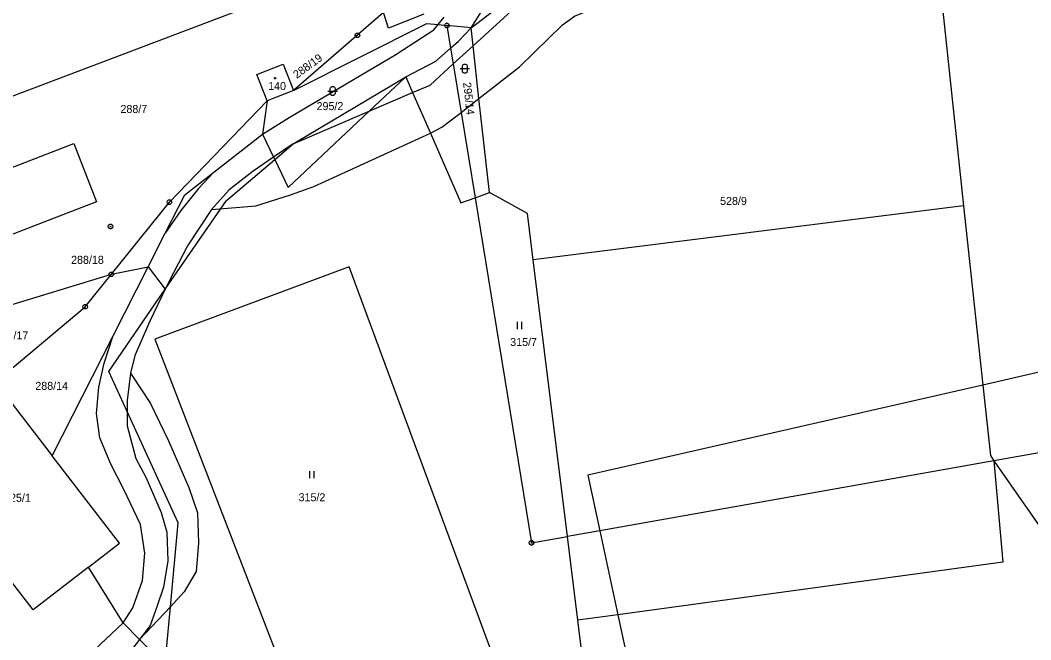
# Model space of a CAD drawing. Extents: x -694465 to -690527, y -983694 to -978978.
# Drawn here: x -693381.2 to -693166.5, y -981408.6 to -981277 of the extents above; entities that cross this region are included whole.
import ezdxf

# ---------------------------------------------------------------- set-up
doc = ezdxf.new("R2010")
doc.units = 0
for name, color, linetype in [('Vrstva 1', 7, 'Continuous'), ('Vrstva 18', 7, 'Continuous'), ('Vrstva 19', 7, 'Continuous'), ('Vrstva 24', 7, 'Continuous'), ('Vrstva 25', 7, 'Continuous')]:
    doc.layers.add(name, color=color, linetype=linetype)

msp = doc.modelspace()

# ---------------------------------------------------------------- linework, layer by layer
at = {"layer": 'Vrstva 1'}
msp.add_line((-693353.984, -981329.399), (-693350.36, -981334.19), dxfattribs=at)
for points in [[(-693283.73, -981293.672), (-693275.124, -981286.967), (-693265.973, -981278.041), (-693263.457, -981276.21), (-693236.006, -981264.995), (-693187.639, -981252.397)], [(-693187.639, -981252.397), (-693180.786, -981316.433)], [(-693285.41, -981278.66), (-693280.657, -981271.103), (-693278.465, -981264.089), (-693277.839, -981261.792)], [(-693310.8, -981265.85), (-693387.67, -981294.99)], [(-693284.98, -981282.47), (-693269.36, -981268.17)], [(-693285.41, -981278.66), (-693274.54, -981270.3)], [(-693303.98, -981275.44), (-693323.14, -981291.95)], [(-693302.93, -981278.7), (-693303.98, -981275.44)], [(-693295.44, -981275.74), (-693302.93, -981278.7)], [(-693329.72, -981301.23), (-693324.022, -981297.673), (-693301.401, -981284.335), (-693293.322, -981279.08), (-693292.41, -981277.965)], [(-693323.14, -981291.95), (-693294.78, -981277.73)], [(-693294.78, -981277.73), (-693292.41, -981277.965)], [(-693292.41, -981277.965), (-693291.14, -981276.413)], [(-693292.41, -981277.965), (-693290.54, -981278.15)], [(-693290.54, -981278.15), (-693289.749, -981282.976)], [(-693285.41, -981278.66), (-693290.54, -981278.15)], [(-693289.749, -981282.976), (-693288.07, -981281.506), (-693285.41, -981278.66)], [(-693284.98, -981282.47), (-693285.41, -981278.66)], [(-693289.2, -981286.33), (-693284.98, -981282.47)], [(-693283.73, -981293.672), (-693284.98, -981282.47)], [(-693299.29, -981289.06), (-693292.918, -981285.749), (-693289.749, -981282.976)], [(-693289.749, -981282.976), (-693289.2, -981286.33)], [(-693330.9, -981288.57), (-693325.31, -981286.39)], [(-693325.31, -981286.39), (-693323.14, -981291.95)], [(-693294.1, -981290.81), (-693289.2, -981286.33)], [(-693289.2, -981286.33), (-693287.517, -981296.65)], [(-693328.72, -981294.14), (-693330.9, -981288.57)], [(-693323.17, -981303.32), (-693299.29, -981289.06)], [(-693307.06, -981296.39), (-693299.29, -981289.06)], [(-693299.29, -981289.06), (-693297.82, -981292.41)], [(-693297.82, -981292.41), (-693294.1, -981290.81)], [(-693323.14, -981291.95), (-693328.72, -981294.14)], [(-693307.06, -981296.39), (-693297.82, -981292.41)], [(-693297.82, -981292.41), (-693294.049, -981301.004)], [(-693349.49, -981315.69), (-693328.72, -981294.14)], [(-693328.72, -981294.14), (-693329.72, -981301.23)], [(-693287.517, -981296.65), (-693283.73, -981293.672)], [(-693281.5, -981313.65), (-693283.73, -981293.672)], [(-693324.23, -981312.6), (-693307.06, -981296.39)], [(-693323.17, -981303.32), (-693307.06, -981296.39)], [(-693294.049, -981301.004), (-693291.595, -981299.785), (-693287.517, -981296.65)], [(-693287.517, -981296.65), (-693284.57, -981314.73)], [(-693340.513, -981317.236), (-693331.1, -981316.427), (-693323.78, -981314.138), (-693318.817, -981312.373), (-693294.049, -981301.004)], [(-693340.024, -981309.286), (-693329.72, -981301.23)], [(-693329.72, -981301.23), (-693327.349, -981306.154)], [(-693294.049, -981301.004), (-693287.56, -981315.79)], [(-693403.305, -981316.159), (-693369.78, -981303.2)], [(-693369.78, -981303.2), (-693364.98, -981315.6)], [(-693323.17, -981303.32), (-693327.349, -981306.154)], [(-693327.11, -981306.65), (-693323.17, -981303.32)], [(-693327.349, -981306.154), (-693331.661, -981309.078), (-693336.786, -981313.041), (-693340.513, -981317.236), (-693345.638, -981324.928), (-693349.598, -981332.62), (-693350.36, -981334.19)], [(-693327.349, -981306.154), (-693327.11, -981306.65)], [(-693337.39, -981315.35), (-693327.11, -981306.65)], [(-693327.11, -981306.65), (-693324.23, -981312.6)], [(-693340.024, -981309.286), (-693343.309, -981312.807), (-693347.036, -981317.469), (-693350.362, -981322.277)], [(-693346.22, -981314.13), (-693340.024, -981309.286)], [(-693350.362, -981322.277), (-693346.22, -981314.13)], [(-693287.56, -981315.79), (-693284.57, -981314.73)], [(-693284.57, -981314.73), (-693281.5, -981313.65)], [(-693284.57, -981314.73), (-693272.59, -981388.04)], [(-693273.45, -981318.11), (-693281.5, -981313.65)], [(-693364.98, -981315.6), (-693398.408, -981328.518)], [(-693361.82, -981330.99), (-693349.49, -981315.69)], [(-693350.36, -981334.19), (-693337.39, -981315.35)], [(-693180.786, -981316.433), (-693272.231, -981327.957)], [(-693180.786, -981316.433), (-693176.71, -981354.52)], [(-693272.231, -981327.957), (-693273.45, -981318.11)], [(-693353.984, -981329.399), (-693350.362, -981322.277)], [(-693361.82, -981330.99), (-693353.984, -981329.399)], [(-693361.521, -981344.221), (-693353.984, -981329.399)], [(-693265.694, -981452.635), (-693311.289, -981329.443), (-693352.571, -981344.743), (-693305.42, -981466.81)], [(-693264.96, -981386.68), (-693272.231, -981327.957)], [(-693396.16, -981341.42), (-693361.82, -981330.99)], [(-693367.38, -981337.89), (-693361.82, -981330.99)], [(-693362.36, -981351.62), (-693350.36, -981334.19)], [(-693350.36, -981334.19), (-693353.559, -981340.778), (-693356.82, -981348.237), (-693357.752, -981351.966), (-693358.451, -981357.793), (-693358.451, -981360.129)], [(-693386.51, -981353.91), (-693367.38, -981337.89)], [(-693374.41, -981369.57), (-693361.521, -981344.221)], [(-693359.3, -981405.04), (-693357.286, -981401.847), (-693355.189, -981396.02), (-693354.723, -981390.193), (-693355.655, -981384.132), (-693359.15, -981376.674), (-693361.945, -981371.313), (-693364.275, -981365.718), (-693364.974, -981360.59), (-693364.508, -981354.996), (-693363.343, -981349.868), (-693362.411, -981347.071), (-693361.521, -981344.221)], [(-693358.451, -981360.129), (-693362.36, -981351.62)], [(-693357.752, -981351.966), (-693353.472, -981358.471), (-693349.656, -981366.361), (-693345.331, -981376.288), (-693343.55, -981381.633), (-693343.296, -981387.997), (-693343.804, -981394.106), (-693346.348, -981398.433), (-693349.249, -981401.585)], [(-693164.5, -981351.74), (-693176.71, -981354.52)], [(-693386.51, -981353.91), (-693374.41, -981369.57)], [(-693176.71, -981354.52), (-693260.63, -981373.66)], [(-693176.71, -981354.52), (-693175.11, -981369.51)], [(-693347.59, -981383.77), (-693358.451, -981360.129)], [(-693358.451, -981360.129), (-693358.451, -981363.154), (-693356.587, -981370.147), (-693354.491, -981374.11), (-693351.229, -981381.568), (-693350.064, -981385.764), (-693349.831, -981391.824), (-693350.763, -981397.418), (-693352.161, -981401.614), (-693353.559, -981405.576), (-693355.837, -981408.525)], [(-693378.44, -981402.27), (-693403.51, -981369.82)], [(-693360.1, -981388.1), (-693374.41, -981369.57)], [(-693174.35, -981370.6), (-693258.09, -981385.46)], [(-693174.35, -981370.6), (-693172.49, -981392.112), (-693254.25, -981403.289)], [(-693175.11, -981369.51), (-693174.35, -981370.6)], [(-693162.34, -981368.47), (-693174.35, -981370.6)], [(-693174.35, -981370.6), (-693163.074, -981386.849)], [(-693260.63, -981373.66), (-693258.09, -981385.46)], [(-693349.249, -981401.585), (-693347.59, -981383.77)], [(-693258.09, -981385.46), (-693264.96, -981386.68)], [(-693258.09, -981385.46), (-693254.25, -981403.289)], [(-693272.59, -981388.04), (-693264.96, -981386.68)], [(-693262.756, -981404.452), (-693264.96, -981386.68)], [(-693366.69, -981393.19), (-693360.1, -981388.1)], [(-693366.69, -981393.19), (-693378.44, -981402.27)], [(-693359.3, -981405.04), (-693366.69, -981393.19)], [(-693349.249, -981401.585), (-693355.837, -981408.525)], [(-693350.16, -981411.37), (-693349.249, -981401.585)], [(-693254.25, -981403.289), (-693262.756, -981404.452)], [(-693257.16, -981449.59), (-693262.756, -981404.452)], [(-693254.25, -981403.289), (-693245.2, -981445.31)], [(-693359.3, -981405.04), (-693381.07, -981425.44)], [(-693355.837, -981408.525), (-693359.3, -981405.04)], [(-693355.837, -981408.525), (-693357.974, -981411.292), (-693370.553, -981422.48), (-693373.886, -981425.966)], [(-693351.15, -981413.24), (-693355.837, -981408.525)]]:
    msp.add_lwpolyline(points, dxfattribs=at)
at = {"layer": 'Vrstva 24'}
for points in [[(-693290.386, -981277.674), (-693290.136, -981277.856), (-693290.04, -981278.15), (-693290.136, -981278.444), (-693290.386, -981278.626), (-693290.694, -981278.626), (-693290.944, -981278.444), (-693291.04, -981278.15), (-693290.944, -981277.856), (-693290.694, -981277.674)], [(-693309.406, -981279.774), (-693309.156, -981279.956), (-693309.06, -981280.25), (-693309.156, -981280.544), (-693309.406, -981280.726), (-693309.714, -981280.726), (-693309.964, -981280.544), (-693310.06, -981280.25), (-693309.964, -981279.956), (-693309.714, -981279.774)], [(-693349.336, -981315.214), (-693349.086, -981315.396), (-693348.99, -981315.69), (-693349.086, -981315.984), (-693349.336, -981316.166), (-693349.644, -981316.166), (-693349.894, -981315.984), (-693349.99, -981315.69), (-693349.894, -981315.396), (-693349.644, -981315.214)], [(-693361.846, -981320.374), (-693361.596, -981320.556), (-693361.5, -981320.85), (-693361.596, -981321.144), (-693361.846, -981321.326), (-693362.154, -981321.326), (-693362.404, -981321.144), (-693362.5, -981320.85), (-693362.404, -981320.556), (-693362.154, -981320.374)], [(-693361.666, -981330.514), (-693361.416, -981330.696), (-693361.32, -981330.99), (-693361.416, -981331.284), (-693361.666, -981331.466), (-693361.974, -981331.466), (-693362.224, -981331.284), (-693362.32, -981330.99), (-693362.224, -981330.696), (-693361.974, -981330.514)], [(-693367.226, -981337.414), (-693366.976, -981337.596), (-693366.88, -981337.89), (-693366.976, -981338.184), (-693367.226, -981338.366), (-693367.534, -981338.366), (-693367.784, -981338.184), (-693367.88, -981337.89), (-693367.784, -981337.596), (-693367.534, -981337.414)], [(-693272.436, -981387.564), (-693272.186, -981387.746), (-693272.09, -981388.04), (-693272.186, -981388.334), (-693272.436, -981388.516), (-693272.744, -981388.516), (-693272.994, -981388.334), (-693273.09, -981388.04), (-693272.994, -981387.746), (-693272.744, -981387.564)], [(-693272.436, -981387.564), (-693272.186, -981387.746), (-693272.09, -981388.04), (-693272.186, -981388.334), (-693272.436, -981388.516), (-693272.744, -981388.516), (-693272.994, -981388.334), (-693273.09, -981388.04), (-693272.994, -981387.746), (-693272.744, -981387.564)]]:
    msp.add_lwpolyline(points, close=True, dxfattribs=at)
for points in [[(-693290.659, -981278.15), (-693290.42, -981278.15)], [(-693309.679, -981280.25), (-693309.44, -981280.25)], [(-693349.609, -981315.69), (-693349.37, -981315.69)], [(-693362.119, -981320.85), (-693361.88, -981320.85)], [(-693361.939, -981330.99), (-693361.7, -981330.99)], [(-693367.499, -981337.89), (-693367.26, -981337.89)], [(-693272.709, -981388.04), (-693272.47, -981388.04)], [(-693272.709, -981388.04), (-693272.47, -981388.04)]]:
    msp.add_lwpolyline(points, dxfattribs=at)
at = {"layer": 'Vrstva 25'}
for points in [[(-693287.23, -981286.82), (-693287.135, -981286.526), (-693286.885, -981286.344), (-693286.575, -981286.344), (-693286.325, -981286.526), (-693286.23, -981286.82), (-693286.23, -981287.82), (-693286.325, -981288.114), (-693286.575, -981288.296), (-693286.885, -981288.296), (-693287.135, -981288.114), (-693287.23, -981287.82)], [(-693326.953, -981289.208), (-693326.865, -981289.36), (-693326.953, -981289.512), (-693327.127, -981289.512), (-693327.215, -981289.36), (-693327.127, -981289.208)], [(-693315.31, -981291.58), (-693315.215, -981291.286), (-693314.965, -981291.104), (-693314.655, -981291.104), (-693314.405, -981291.286), (-693314.31, -981291.58), (-693314.31, -981292.58), (-693314.405, -981292.874), (-693314.655, -981293.056), (-693314.965, -981293.056), (-693315.215, -981292.874), (-693315.31, -981292.58)]]:
    msp.add_lwpolyline(points, close=True, dxfattribs=at)
for points in [[(-693287.73, -981287.32), (-693285.73, -981287.32)], [(-693315.81, -981292.08), (-693313.81, -981292.08)], [(-693275.65, -981341.12), (-693275.65, -981342.62)], [(-693274.65, -981342.62), (-693274.65, -981341.12)], [(-693319.74, -981372.83), (-693319.74, -981374.33)], [(-693318.74, -981374.33), (-693318.74, -981372.83)]]:
    msp.add_lwpolyline(points, dxfattribs=at)

# ---------------------------------------------------------------- texts
at = {"layer": 'Vrstva 18'}
for s, rotation, p in [('288/19', 35.98175, (-693322.428, -981289.511)), ('295/14', 276.28025, (-693287.114, -981290.306))]:
    msp.add_text(s, height=1.7, rotation=rotation, dxfattribs=at).set_placement(p)
for s, p in [('288/7', (-693359.883, -981296.74)), ('295/2', (-693318.233, -981296.13)), ('528/9', (-693232.523, -981316.27)), ('288/18', (-693370.373, -981328.78)), ('288/17', (-693386.403, -981344.81)), ('315/7', (-693277.103, -981346.23)), ('288/14', (-693377.963, -981355.54)), ('315/2', (-693322.053, -981379.2))]:
    msp.add_text(s, height=1.7, dxfattribs=at).set_placement(p)
at = {"layer": 'Vrstva 19'}
for s, p in [('140', (-693328.513, -981291.87)), ('125/1', (-693384.607, -981379.31))]:
    msp.add_text(s, height=1.7, dxfattribs=at).set_placement(p)

doc.saveas('drawing.dxf')
